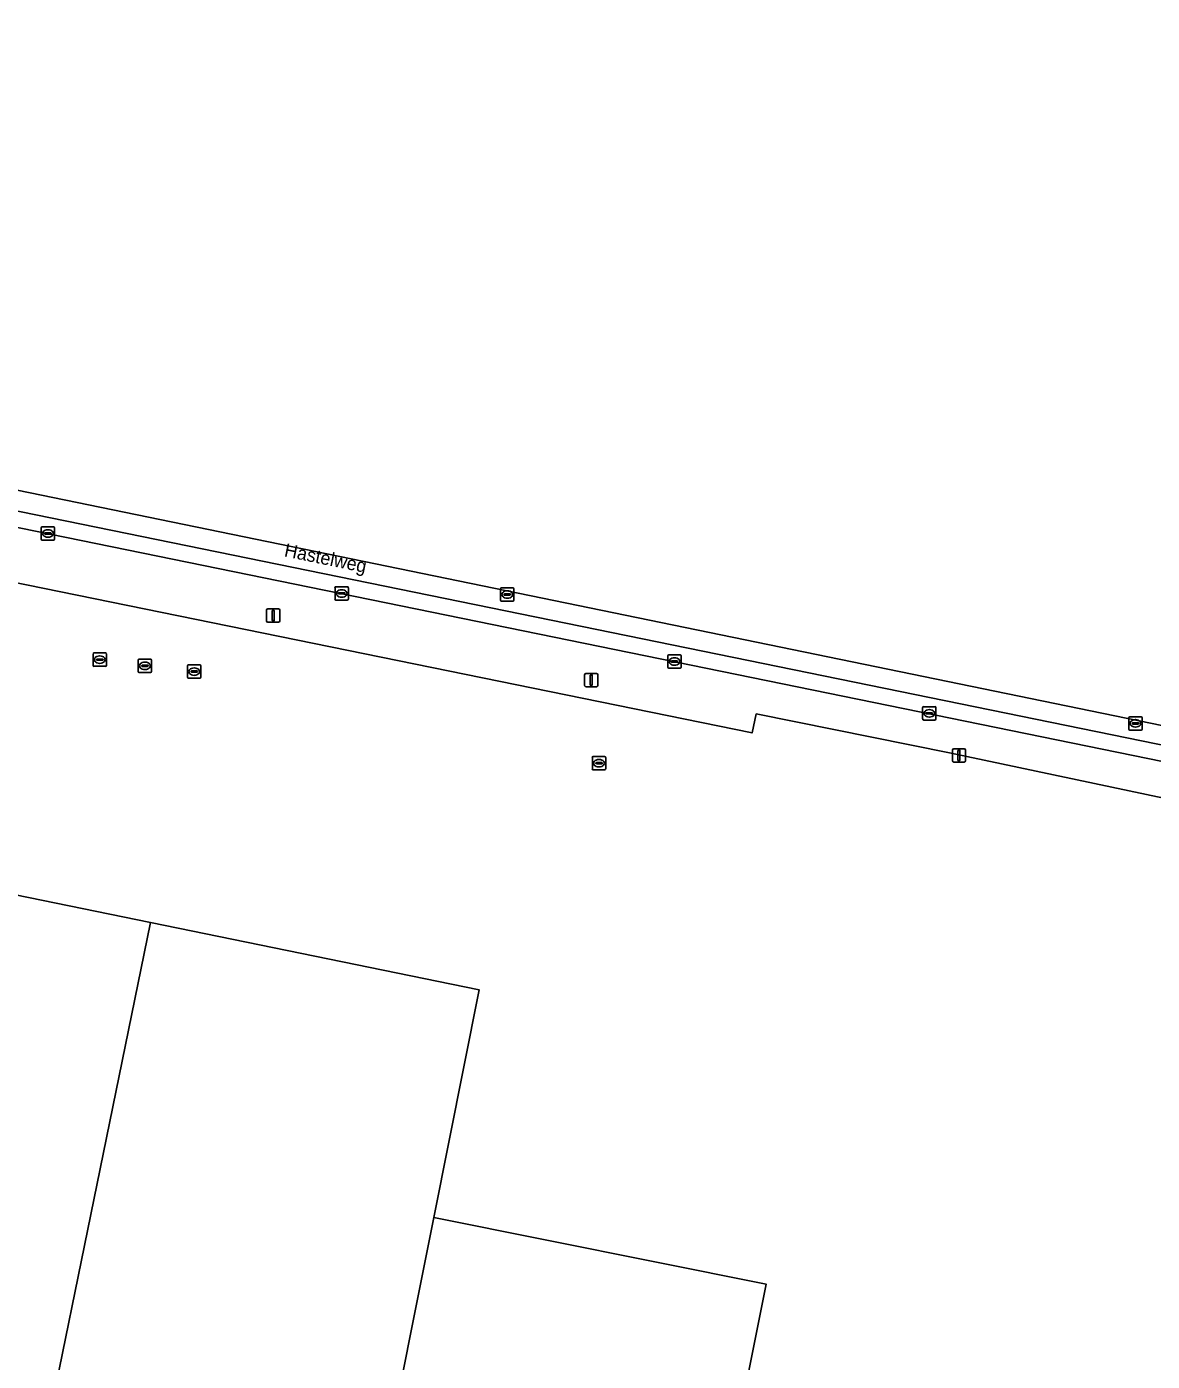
# Model space of a CAD drawing. Extents: x 157692 to 159674, y 381452 to 383291.
# Drawn here: x 158848.6 to 158933, y 382918.7 to 383018.8 of the extents above; entities that cross this region are included whole.
import ezdxf

# ---------------------------------------------------------------- set-up
doc = ezdxf.new("R2010")
doc.units = 0
for name, color, linetype in [('IMGEO_Erf', 7, 'Continuous'), ('IMGEO_Kolk', 7, 'Continuous'), ('IMGEO_Lichtmast', 7, 'Continuous'), ('IMGEO_Openbare_ruimte_label', 7, 'Continuous'), ('IMGEO_Pand', 7, 'Continuous'), ('IMGEO_Rijbaan_lokaal_gesloten', 7, 'Continuous'), ('IMGEO_Rioolput', 7, 'Continuous'), ('IMGEO_Voetpad_open', 7, 'Continuous')]:
    doc.layers.add(name, color=color, linetype=linetype)

msp = doc.modelspace()

# ---------------------------------------------------------------- linework, layer by layer
at = {"layer": 'IMGEO_Erf'}
for points in [[(158935.14, 382960.69), (158917.77, 382964.36), (158903.27, 382967.28), (158902.96, 382965.85), (158792.87, 382988.29)], [(158803.9, 382962.69), (158857.83, 382951.65), (158882.5, 382946.59), (158879.08, 382929.51), (158904.02, 382924.52), (158894.43, 382876.58)]]:
    msp.add_lwpolyline(points, dxfattribs=at)
at = {"layer": 'IMGEO_Kolk'}
for p, q in [((158849.65, 382980.38), (158849.65, 382981.23)), ((158849.72, 382981.31), (158850.57, 382981.31)), ((158850.65, 382981.23), (158850.65, 382980.38)), ((158850.57, 382980.31), (158849.72, 382980.31)), ((158849.9, 382980.8), (158849.9, 382980.81)), ((158850.34, 382980.76), (158849.94, 382980.76)), ((158849.95, 382980.85), (158850.35, 382980.85)), ((158850.13, 382981.09), (158850.16, 382981.09)), ((158850.16, 382980.53), (158850.13, 382980.53)), ((158850.39, 382980.81), (158850.39, 382980.8)), ((158871.68, 382975.89), (158871.68, 382976.74)), ((158871.75, 382976.81), (158872.61, 382976.81)), ((158871.94, 382976.31), (158871.94, 382976.32)), ((158871.98, 382976.36), (158872.38, 382976.36)), ((158872.37, 382976.27), (158871.98, 382976.27)), ((158872.17, 382976.59), (158872.19, 382976.59)), ((158872.42, 382976.32), (158872.42, 382976.31)), ((158872.68, 382976.74), (158872.68, 382975.89)), ((158872.61, 382975.81), (158871.75, 382975.81)), ((158872.19, 382976.03), (158872.16, 382976.03)), ((158896.64, 382970.78), (158896.64, 382971.63)), ((158896.71, 382971.71), (158897.57, 382971.71)), ((158896.9, 382971.2), (158896.9, 382971.21)), ((158896.94, 382971.25), (158897.34, 382971.25)), ((158897.34, 382971.16), (158896.94, 382971.16)), ((158897.13, 382971.49), (158897.15, 382971.49)), ((158897.38, 382971.21), (158897.38, 382971.2)), ((158897.64, 382971.63), (158897.64, 382970.78)), ((158897.57, 382970.71), (158896.71, 382970.71)), ((158897.15, 382970.93), (158897.12, 382970.93)), ((158915.75, 382966.9), (158915.75, 382967.75)), ((158915.82, 382967.82), (158916.68, 382967.82)), ((158916.01, 382967.32), (158916.01, 382967.33)), ((158916.05, 382967.37), (158916.45, 382967.37)), ((158916.45, 382967.28), (158916.05, 382967.28)), ((158916.24, 382967.6), (158916.26, 382967.6)), ((158916.49, 382967.33), (158916.49, 382967.32)), ((158916.75, 382967.75), (158916.75, 382966.9)), ((158916.68, 382966.82), (158915.82, 382966.82)), ((158916.26, 382967.04), (158916.23, 382967.04))]:
    msp.add_line(p, q, dxfattribs=at)
for points in [[(158849.65, 382980.38), (158849.65, 382981.23)], [(158849.72, 382981.31), (158850.57, 382981.31)], [(158850.65, 382981.23), (158850.65, 382980.38)], [(158850.57, 382980.31), (158849.72, 382980.31)], [(158871.68, 382975.89), (158871.68, 382976.74)], [(158871.75, 382976.81), (158872.61, 382976.81)], [(158872.68, 382976.74), (158872.68, 382975.89)], [(158872.61, 382975.81), (158871.75, 382975.81)], [(158896.64, 382970.78), (158896.64, 382971.63)], [(158896.71, 382971.71), (158897.57, 382971.71)], [(158897.64, 382971.63), (158897.64, 382970.78)], [(158897.57, 382970.71), (158896.71, 382970.71)], [(158915.75, 382966.9), (158915.75, 382967.75)], [(158915.82, 382967.82), (158916.68, 382967.82)], [(158916.75, 382967.75), (158916.75, 382966.9)], [(158916.68, 382966.82), (158915.82, 382966.82)]]:
    msp.add_lwpolyline(points, dxfattribs=at)
for centre, radius, start, end in [((158849.72, 382981.23), 0.0765, 91.552, 178.448), ((158849.72, 382981.23), 0.0765, 91.552, 178.448), ((158850.57, 382981.23), 0.0765, 1.552, 88.448), ((158850.57, 382981.23), 0.0765, 1.552, 88.448), ((158849.72, 382980.38), 0.0765, 181.552, 268.448), ((158849.72, 382980.38), 0.0765, 181.552, 268.448), ((158849.95, 382980.81), 0.0403, 85.8775, 175.7526), ((158849.94, 382980.8), 0.0366, 178.938, 274.7102), ((158850.35, 382980.81), 0.043, 264.8664, 352.4533), ((158850.35, 382980.81), 0.0386, 1.7309, 96.639), ((158850.57, 382980.38), 0.0765, 271.552, 358.448), ((158850.57, 382980.38), 0.0765, 271.552, 358.448), ((158871.75, 382976.74), 0.0765, 91.552, 178.448), ((158871.75, 382976.74), 0.0765, 91.552, 178.448), ((158871.98, 382976.32), 0.0403, 85.8775, 175.7526), ((158871.97, 382976.31), 0.0366, 178.938, 274.7102), ((158872.38, 382976.31), 0.043, 264.8664, 352.4533), ((158872.38, 382976.32), 0.0386, 1.7309, 96.639), ((158872.6, 382976.74), 0.0765, 1.552, 88.448), ((158872.6, 382976.74), 0.0765, 1.552, 88.448), ((158871.75, 382975.89), 0.0765, 181.552, 268.448), ((158871.75, 382975.89), 0.0765, 181.552, 268.448), ((158872.6, 382975.89), 0.0765, 271.552, 358.448), ((158872.6, 382975.89), 0.0765, 271.552, 358.448), ((158896.72, 382971.63), 0.0765, 91.552, 178.448), ((158896.72, 382971.63), 0.0765, 91.552, 178.448), ((158896.94, 382971.21), 0.0403, 85.8775, 175.7526), ((158896.93, 382971.2), 0.0366, 178.938, 274.7102), ((158897.34, 382971.21), 0.0386, 1.7309, 96.639), ((158897.34, 382971.21), 0.043, 264.8664, 352.4533), ((158897.56, 382971.63), 0.0765, 1.552, 88.448), ((158897.56, 382971.63), 0.0765, 1.552, 88.448), ((158896.72, 382970.78), 0.0765, 181.552, 268.448), ((158896.72, 382970.78), 0.0765, 181.552, 268.448), ((158897.56, 382970.78), 0.0765, 271.552, 358.448), ((158897.56, 382970.78), 0.0765, 271.552, 358.448), ((158915.83, 382967.75), 0.0765, 91.552, 178.448), ((158915.83, 382967.75), 0.0765, 91.552, 178.448), ((158916.05, 382967.33), 0.0403, 85.8775, 175.7526), ((158916.04, 382967.32), 0.0366, 178.938, 274.7102), ((158916.45, 382967.33), 0.0386, 1.7309, 96.639), ((158916.45, 382967.32), 0.043, 264.8664, 352.4533), ((158916.67, 382967.75), 0.0765, 1.552, 88.448), ((158916.67, 382967.75), 0.0765, 1.552, 88.448), ((158915.83, 382966.9), 0.0765, 181.552, 268.448), ((158915.83, 382966.9), 0.0765, 181.552, 268.448), ((158916.67, 382966.9), 0.0765, 271.552, 358.448), ((158916.67, 382966.9), 0.0765, 271.552, 358.448)]:
    msp.add_arc(centre, radius, start, end, dxfattribs=at)
for centre, major_axis, ratio, start_param, end_param in [((158850.13, 382980.81), (-0.387, 0.002), 0.722429, 4.712389, 7.853982), ((158850.16, 382980.81), (-0.39, 0.002), 0.717154, 1.570796, 4.712389), ((158872.17, 382976.31), (-0.387, 0.002), 0.722429, 4.712389, 7.853982), ((158872.19, 382976.31), (-0.39, 0.002), 0.717154, 1.570796, 4.712389), ((158897.13, 382971.21), (-0.387, 0.002), 0.722429, 4.712389, 7.853982), ((158897.15, 382971.21), (-0.39, 0.002), 0.717154, 1.570796, 4.712389), ((158916.24, 382967.32), (-0.387, 0.002), 0.722429, 4.712389, 7.853982), ((158916.26, 382967.32), (-0.39, 0.002), 0.717154, 1.570796, 4.712389)]:
    msp.add_ellipse(centre, major_axis=major_axis, ratio=ratio, start_param=start_param, end_param=end_param, dxfattribs=at)
at = {"layer": 'IMGEO_Lichtmast'}
for p, q in [((158866.65, 382975.15), (158867.44, 382975.15)), ((158867.44, 382975.15), (158866.65, 382975.15)), ((158866.55, 382974.25), (158866.55, 382975.05)), ((158866.55, 382975.05), (158866.55, 382974.25)), ((158867.44, 382974.15), (158866.65, 382974.15)), ((158866.65, 382974.15), (158867.44, 382974.15)), ((158867.54, 382975.05), (158867.54, 382974.25)), ((158867.54, 382974.25), (158867.54, 382975.05)), ((158890.4, 382969.42), (158890.4, 382970.21)), ((158890.4, 382970.21), (158890.4, 382969.42)), ((158890.5, 382970.31), (158891.29, 382970.31)), ((158891.29, 382970.31), (158890.5, 382970.31)), ((158891.39, 382970.21), (158891.39, 382969.42)), ((158891.39, 382969.42), (158891.39, 382970.21)), ((158891.29, 382969.32), (158890.5, 382969.32)), ((158890.5, 382969.32), (158891.29, 382969.32)), ((158917.98, 382963.77), (158917.98, 382964.56)), ((158917.98, 382964.56), (158917.98, 382963.77)), ((158918.08, 382964.66), (158918.87, 382964.66)), ((158918.87, 382964.66), (158918.08, 382964.66)), ((158918.97, 382964.56), (158918.97, 382963.77)), ((158918.97, 382963.77), (158918.97, 382964.56)), ((158918.87, 382963.67), (158918.08, 382963.67)), ((158918.08, 382963.67), (158918.87, 382963.67))]:
    msp.add_line(p, q, dxfattribs=at)
for points in [[(158866.97, 382975.03), (158867.12, 382975.03), (158867.12, 382974.28), (158866.97, 382974.28), (158866.97, 382975.03)], [(158890.82, 382970.19), (158890.97, 382970.19), (158890.97, 382969.44), (158890.82, 382969.44), (158890.82, 382970.19)], [(158918.4, 382964.54), (158918.55, 382964.54), (158918.55, 382963.79), (158918.4, 382963.79), (158918.4, 382964.54)]]:
    msp.add_lwpolyline(points, dxfattribs=at)
for centre, start, end in [((158866.65, 382975.05), 90, 180), ((158866.65, 382975.05), 90, 180), ((158867.44, 382975.05), 0, 90), ((158867.44, 382975.05), 360, 90), ((158866.65, 382974.25), 180, 270), ((158866.65, 382974.25), 180, 270), ((158867.44, 382974.25), 270, 0), ((158867.44, 382974.25), 270, 0), ((158890.5, 382970.21), 90, 180), ((158890.5, 382970.21), 90, 180), ((158891.29, 382970.21), 0, 90), ((158891.29, 382970.21), 360, 90), ((158890.5, 382969.42), 180, 270), ((158890.5, 382969.42), 180, 270), ((158891.29, 382969.42), 270, 0), ((158891.29, 382969.42), 270, 0), ((158918.08, 382964.56), 90, 180), ((158918.08, 382964.56), 90, 180), ((158918.87, 382964.56), 0, 90), ((158918.87, 382964.56), 360, 90), ((158918.08, 382963.77), 180, 270), ((158918.08, 382963.77), 180, 270), ((158918.87, 382963.77), 270, 0), ((158918.87, 382963.77), 270, 0)]:
    msp.add_arc(centre, 0.1, start, end, dxfattribs=at)
at = {"layer": 'IMGEO_Pand'}
for points in [[(158850.96, 382891.39), (158851.09, 382892.02), (158850.02, 382892.24), (158849.97, 382891.96), (158845.78, 382892.82), (158857.83, 382951.65), (158803.9, 382962.69), (158803.06, 382958.57), (158803.03, 382958.42), (158785.73, 382962.1), (158779.2, 382929.96), (158796.55, 382926.28), (158794.7, 382917.35), (158802.74, 382915.68), (158798.07, 382893.15), (158798.26, 382893.11), (158843.88, 382883.65), (158844.52, 382886.7), (158848.7, 382885.83), (158848.55, 382884.91), (158849.58, 382884.7)], [(158850.96, 382891.39), (158851.84, 382891.21), (158857.33, 382890.07), (158858.18, 382889.9), (158858.3, 382890.49), (158859.37, 382890.27), (158859.32, 382890), (158871.59, 382887.54), (158872.02, 382889.69), (158871.16, 382889.86), (158879.08, 382929.51), (158882.5, 382946.59), (158857.83, 382951.65), (158845.78, 382892.82), (158849.97, 382891.96), (158850.02, 382892.24), (158851.09, 382892.02)], [(158858.18, 382889.9), (158856.81, 382883.19), (158857.88, 382882.97), (158858.08, 382883.91), (158862.5, 382882.98), (158862, 382880.36), (158861.59, 382880.42), (158861.52, 382880.03), (158872.73, 382877.79), (158872.83, 382878.18), (158872.43, 382878.26), (158872.95, 382880.9), (158894.43, 382876.58), (158904.02, 382924.52), (158879.08, 382929.51), (158871.16, 382889.86), (158872.02, 382889.69), (158871.59, 382887.54), (158859.32, 382890), (158859.37, 382890.27), (158858.3, 382890.49)]]:
    msp.add_lwpolyline(points, close=True, dxfattribs=at)
at = {"layer": 'IMGEO_Rijbaan_lokaal_gesloten'}
msp.add_lwpolyline([(158678.79, 383018.8), (158678.43, 383017.07), (158715.88, 383009.55), (158733.28, 383005.89), (159008.35, 382949.7), (159047.02, 382941.46), (159115.48, 382927.09), (159049.49, 382942.39), (159041.05, 382944.34), (158704.7, 383013.48)], close=True, dxfattribs=at)
for points in [[(159115.48, 382927.09), (159047.02, 382941.46), (159008.35, 382949.7), (158733.28, 383005.89)], [(158793.16, 382992.43), (159008.1, 382948.52), (159013.72, 382947.38), (159020.81, 382945.85), (159046.78, 382940.28), (159081.29, 382933), (159102.63, 382928.54), (159130.22, 382922.77), (159134.09, 382921.74)]]:
    msp.add_lwpolyline(points, dxfattribs=at)
at = {"layer": 'IMGEO_Rioolput'}
for p, q in [((158884.1, 382975.8), (158884.1, 382976.66)), ((158884.17, 382976.73), (158885.03, 382976.73)), ((158884.36, 382976.22), (158884.36, 382976.24)), ((158884.4, 382976.27), (158884.8, 382976.27)), ((158884.8, 382976.19), (158884.4, 382976.19)), ((158884.59, 382976.51), (158884.61, 382976.51)), ((158884.84, 382976.24), (158884.84, 382976.22)), ((158885.1, 382976.66), (158885.1, 382975.8)), ((158885.03, 382975.73), (158884.17, 382975.73)), ((158884.61, 382975.95), (158884.59, 382975.95)), ((158853.54, 382970.92), (158853.54, 382971.77)), ((158853.61, 382971.85), (158854.46, 382971.85)), ((158853.79, 382971.34), (158853.79, 382971.35)), ((158854.23, 382971.3), (158853.83, 382971.3)), ((158853.84, 382971.39), (158854.24, 382971.39)), ((158854.02, 382971.63), (158854.05, 382971.63)), ((158854.28, 382971.35), (158854.28, 382971.34)), ((158854.54, 382971.77), (158854.54, 382970.92)), ((158856.92, 382970.46), (158856.92, 382971.31)), ((158857, 382971.38), (158857.85, 382971.38)), ((158857.41, 382971.16), (158857.44, 382971.16)), ((158857.92, 382971.31), (158857.92, 382970.46)), ((158854.46, 382970.85), (158853.61, 382970.85)), ((158854.05, 382971.07), (158854.02, 382971.07)), ((158857.85, 382970.38), (158857, 382970.38)), ((158857.18, 382970.88), (158857.18, 382970.89)), ((158857.22, 382970.93), (158857.62, 382970.93)), ((158857.62, 382970.84), (158857.22, 382970.84)), ((158857.43, 382970.6), (158857.41, 382970.6)), ((158857.67, 382970.89), (158857.67, 382970.88)), ((158860.62, 382970.03), (158860.62, 382970.88)), ((158860.69, 382970.96), (158861.55, 382970.96)), ((158860.88, 382970.45), (158860.88, 382970.46)), ((158860.92, 382970.5), (158861.32, 382970.5)), ((158861.32, 382970.41), (158860.92, 382970.41)), ((158861.11, 382970.73), (158861.13, 382970.73)), ((158861.13, 382970.18), (158861.11, 382970.18)), ((158861.36, 382970.46), (158861.36, 382970.45)), ((158861.62, 382970.88), (158861.62, 382970.03)), ((158861.55, 382969.95), (158860.69, 382969.95)), ((158931.21, 382966.14), (158931.21, 382966.99)), ((158931.29, 382967.07), (158932.14, 382967.07)), ((158931.47, 382966.56), (158931.47, 382966.57)), ((158931.51, 382966.61), (158931.91, 382966.61)), ((158931.91, 382966.52), (158931.51, 382966.52)), ((158931.7, 382966.85), (158931.73, 382966.85)), ((158931.72, 382966.29), (158931.7, 382966.29)), ((158931.96, 382966.57), (158931.96, 382966.56)), ((158932.21, 382966.99), (158932.21, 382966.14)), ((158932.14, 382966.07), (158931.29, 382966.07)), ((158891.05, 382964.09), (158891.9, 382964.09)), ((158890.98, 382963.16), (158890.98, 382964.01)), ((158891.9, 382963.08), (158891.05, 382963.08)), ((158891.24, 382963.58), (158891.24, 382963.59)), ((158891.28, 382963.63), (158891.68, 382963.63)), ((158891.67, 382963.54), (158891.28, 382963.54)), ((158891.49, 382963.31), (158891.46, 382963.31)), ((158891.47, 382963.86), (158891.49, 382963.86)), ((158891.72, 382963.59), (158891.72, 382963.58)), ((158891.98, 382964.01), (158891.98, 382963.16))]:
    msp.add_line(p, q, dxfattribs=at)
for points in [[(158884.1, 382975.8), (158884.1, 382976.66)], [(158884.17, 382976.73), (158885.03, 382976.73)], [(158885.1, 382976.66), (158885.1, 382975.8)], [(158885.03, 382975.73), (158884.17, 382975.73)], [(158853.54, 382970.92), (158853.54, 382971.77)], [(158853.61, 382971.85), (158854.46, 382971.85)], [(158854.54, 382971.77), (158854.54, 382970.92)], [(158856.92, 382970.46), (158856.92, 382971.31)], [(158857, 382971.38), (158857.85, 382971.38)], [(158857.92, 382971.31), (158857.92, 382970.46)], [(158854.46, 382970.85), (158853.61, 382970.85)], [(158857.85, 382970.38), (158857, 382970.38)], [(158860.62, 382970.03), (158860.62, 382970.88)], [(158860.69, 382970.96), (158861.55, 382970.96)], [(158861.62, 382970.88), (158861.62, 382970.03)], [(158861.55, 382969.95), (158860.69, 382969.95)], [(158931.21, 382966.14), (158931.21, 382966.99)], [(158931.29, 382967.07), (158932.14, 382967.07)], [(158932.21, 382966.99), (158932.21, 382966.14)], [(158932.14, 382966.07), (158931.29, 382966.07)], [(158891.05, 382964.09), (158891.9, 382964.09)], [(158890.98, 382963.16), (158890.98, 382964.01)], [(158891.9, 382963.08), (158891.05, 382963.08)], [(158891.98, 382964.01), (158891.98, 382963.16)]]:
    msp.add_lwpolyline(points, dxfattribs=at)
for centre, radius, start, end in [((158884.18, 382976.66), 0.0765, 91.552, 178.448), ((158884.18, 382976.66), 0.0765, 91.552, 178.448), ((158884.4, 382976.23), 0.0403, 85.8775, 175.7526), ((158884.4, 382976.22), 0.0366, 178.938, 274.7102), ((158884.8, 382976.24), 0.0386, 1.7309, 96.639), ((158884.8, 382976.23), 0.043, 264.8664, 352.4533), ((158885.02, 382976.66), 0.0765, 1.552, 88.448), ((158885.02, 382976.66), 0.0765, 1.552, 88.448), ((158884.18, 382975.81), 0.0765, 181.552, 268.448), ((158884.18, 382975.81), 0.0765, 181.552, 268.448), ((158885.02, 382975.81), 0.0765, 271.552, 358.448), ((158885.02, 382975.81), 0.0765, 271.552, 358.448), ((158853.61, 382971.77), 0.0765, 91.552, 178.448), ((158853.61, 382971.77), 0.0765, 91.552, 178.448), ((158853.84, 382971.35), 0.0403, 85.8775, 175.7526), ((158853.83, 382971.34), 0.0366, 178.938, 274.7102), ((158854.24, 382971.35), 0.043, 264.8664, 352.4533), ((158854.24, 382971.35), 0.0386, 1.7309, 96.639), ((158854.46, 382971.77), 0.0765, 1.552, 88.448), ((158854.46, 382971.77), 0.0765, 1.552, 88.448), ((158857, 382971.31), 0.0765, 91.552, 178.448), ((158857, 382971.31), 0.0765, 91.552, 178.448), ((158857.85, 382971.31), 0.0765, 1.552, 88.448), ((158857.85, 382971.31), 0.0765, 1.552, 88.448), ((158853.61, 382970.92), 0.0765, 181.552, 268.448), ((158853.61, 382970.92), 0.0765, 181.552, 268.448), ((158854.46, 382970.92), 0.0765, 271.552, 358.448), ((158854.46, 382970.92), 0.0765, 271.552, 358.448), ((158857, 382970.46), 0.0765, 181.552, 268.448), ((158857, 382970.46), 0.0765, 181.552, 268.448), ((158857.22, 382970.89), 0.0403, 85.8775, 175.7526), ((158857.22, 382970.88), 0.0366, 178.938, 274.7102), ((158857.63, 382970.89), 0.0386, 1.7309, 96.639), ((158857.62, 382970.88), 0.043, 264.8664, 352.4533), ((158857.85, 382970.46), 0.0765, 271.552, 358.448), ((158857.85, 382970.46), 0.0765, 271.552, 358.448), ((158860.7, 382970.88), 0.0765, 91.552, 178.448), ((158860.7, 382970.88), 0.0765, 91.552, 178.448), ((158860.92, 382970.46), 0.0403, 85.8775, 175.7526), ((158860.92, 382970.45), 0.0366, 178.938, 274.7102), ((158861.32, 382970.46), 0.0386, 1.7309, 96.639), ((158861.32, 382970.45), 0.043, 264.8664, 352.4533), ((158861.54, 382970.88), 0.0765, 1.552, 88.448), ((158861.54, 382970.88), 0.0765, 1.552, 88.448), ((158860.7, 382970.03), 0.0765, 181.552, 268.448), ((158860.7, 382970.03), 0.0765, 181.552, 268.448), ((158861.54, 382970.03), 0.0765, 271.552, 358.448), ((158861.54, 382970.03), 0.0765, 271.552, 358.448), ((158931.29, 382966.99), 0.0765, 91.552, 178.448), ((158931.29, 382966.99), 0.0765, 91.552, 178.448), ((158931.29, 382966.14), 0.0765, 181.552, 268.448), ((158931.29, 382966.14), 0.0765, 181.552, 268.448), ((158931.51, 382966.57), 0.0403, 85.8775, 175.7526), ((158931.51, 382966.56), 0.0366, 178.938, 274.7102), ((158931.92, 382966.57), 0.0386, 1.7309, 96.639), ((158931.91, 382966.57), 0.043, 264.8664, 352.4533), ((158932.14, 382966.99), 0.0765, 1.552, 88.448), ((158932.14, 382966.99), 0.0765, 1.552, 88.448), ((158932.14, 382966.14), 0.0765, 271.552, 358.448), ((158932.14, 382966.14), 0.0765, 271.552, 358.448), ((158891.05, 382964.01), 0.0765, 91.552, 178.448), ((158891.05, 382964.01), 0.0765, 91.552, 178.448), ((158891.9, 382964.01), 0.0765, 1.552, 88.448), ((158891.9, 382964.01), 0.0765, 1.552, 88.448), ((158891.05, 382963.16), 0.0765, 181.552, 268.448), ((158891.05, 382963.16), 0.0765, 181.552, 268.448), ((158891.28, 382963.59), 0.0403, 85.8775, 175.7526), ((158891.27, 382963.58), 0.0366, 178.938, 274.7102), ((158891.68, 382963.58), 0.043, 264.8664, 352.4533), ((158891.68, 382963.59), 0.0386, 1.7309, 96.639), ((158891.9, 382963.16), 0.0765, 271.552, 358.448), ((158891.9, 382963.16), 0.0765, 271.552, 358.448)]:
    msp.add_arc(centre, radius, start, end, dxfattribs=at)
for centre, major_axis, ratio, start_param, end_param in [((158884.59, 382976.23), (-0.387, 0.002), 0.722429, 4.712389, 7.853982), ((158884.61, 382976.23), (-0.39, 0.002), 0.717154, 1.570796, 4.712389), ((158854.02, 382971.35), (-0.387, 0.002), 0.722429, 4.712389, 7.853982), ((158854.05, 382971.35), (-0.39, 0.002), 0.717154, 1.570796, 4.712389), ((158857.41, 382970.88), (-0.387, 0.002), 0.722429, 4.712389, 7.853982), ((158857.43, 382970.88), (-0.39, 0.002), 0.717154, 1.570796, 4.712389), ((158861.11, 382970.45), (-0.387, 0.002), 0.722429, 4.712389, 7.853982), ((158861.13, 382970.45), (-0.39, 0.002), 0.717154, 1.570796, 4.712389), ((158931.7, 382966.57), (-0.387, 0.002), 0.722429, 4.712389, 7.853982), ((158931.72, 382966.57), (-0.39, 0.002), 0.717154, 1.570796, 4.712389), ((158891.46, 382963.58), (-0.387, 0.002), 0.722429, 4.712389, 7.853982), ((158891.49, 382963.58), (-0.39, 0.002), 0.717154, 1.570796, 4.712389)]:
    msp.add_ellipse(centre, major_axis=major_axis, ratio=ratio, start_param=start_param, end_param=end_param, dxfattribs=at)
at = {"layer": 'IMGEO_Voetpad_open'}
msp.add_lwpolyline([(159007.55, 382945.85), (159008.1, 382948.52), (158793.16, 382992.43), (158792.55, 382989.4), (158793.06, 382989.3), (158792.87, 382988.29), (158902.96, 382965.85), (158903.27, 382967.28), (158917.77, 382964.36), (158935.14, 382960.69), (158941.18, 382959.43), (158957.96, 382956.01), (158990.57, 382949.32), (158991.23, 382949.18), (159007.08, 382945.95)], close=True, dxfattribs=at)

# ---------------------------------------------------------------- texts
at = {"layer": 'IMGEO_Openbare_ruimte_label'}
msp.add_text('Hastelweg', height=1, rotation=348.4093, dxfattribs=at).set_placement((158867.82, 382979.1))

doc.saveas('drawing.dxf')
